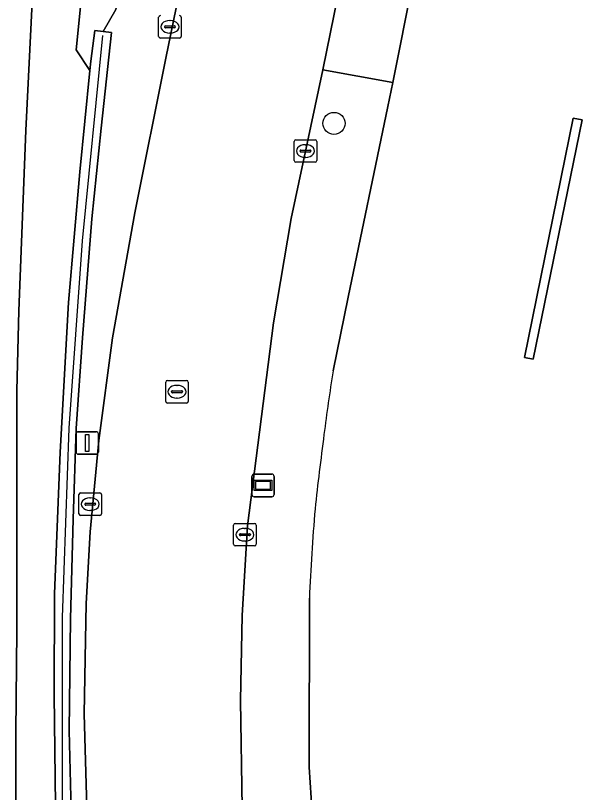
# Model space of a CAD drawing. Extents: x 157692 to 159674, y 381452 to 383291.
# Drawn here: x 157862.74 to 157888.49, y 382096.87 to 382131.32 of the extents above; entities that cross this region are included whole.
import ezdxf

# ---------------------------------------------------------------- set-up
doc = ezdxf.new("R2010")
doc.units = 0
for name, color, linetype in [('IMGEO_Berm_groen', 7, 'Continuous'), ('IMGEO_Boom', 7, 'Continuous'), ('IMGEO_Damwand', 7, 'Continuous'), ('IMGEO_Erf', 7, 'Continuous'), ('IMGEO_Grasland_overig', 7, 'Continuous'), ('IMGEO_Groenvoorziening', 7, 'Continuous'), ('IMGEO_Haag', 7, 'Continuous'), ('IMGEO_Informatiebord', 7, 'Continuous'), ('IMGEO_Kolk', 7, 'Continuous'), ('IMGEO_Lichtmast', 7, 'Continuous'), ('IMGEO_Muur', 7, 'Continuous'), ('IMGEO_Rijbaan_autoweg', 7, 'Continuous'), ('IMGEO_Rijbaan_lokaal_open', 7, 'Continuous'), ('IMGEO_Rioolput', 7, 'Continuous'), ('IMGEO_Voetpad_open', 7, 'Continuous')]:
    doc.layers.add(name, color=color, linetype=linetype)

msp = doc.modelspace()

# ---------------------------------------------------------------- linework, layer by layer
at = {"layer": 'IMGEO_Berm_groen'}
for points in [[(157865.425, 382160.91), (157865.05, 382154.363), (157864.474, 382147.952), (157864.058, 382142.231), (157865.186, 382142.176), (157865.108, 382140.578), (157863.948, 382140.634), (157863.712, 382136.719), (157863.198, 382126.221), (157862.886, 382118.229), (157862.796, 382114.688), (157862.791, 382104.04), (157862.748, 382099.529), (157862.74, 382092.835), (157862.768, 382082.253), (157862.839, 382072.603), (157862.865, 382062.831), (157863.011, 382054.891), (157863.082, 382054.797), (157863.405, 382041.04)], [(157864.564, 382091.402), (157864.451, 382101.2), (157864.463, 382105.675), (157864.713, 382111.96), (157865.088, 382118.593), (157865.584, 382124.383), (157866.035, 382128.881), (157865.424, 382129.803), (157866.62, 382141.72), (157867.326, 382151.849), (157868.122, 382160.719), (157871.326, 382151.389), (157869.182, 382140.666), (157867.189, 382131.591), (157866.625, 382130.612), (157866.989, 382130.575), (157866.534, 382126.319), (157866.123, 382122.302), (157865.715, 382117.03), (157865.435, 382113.012), (157865.296, 382108.994), (157865.181, 382104.574), (157865.118, 382099.619), (157865.298, 382092.516)], [(157871.576, 382023.267), (157870.986, 382031.847), (157870.47, 382038.411), (157869.622, 382049.165), (157868.821, 382059.387), (157868.329, 382065.166), (157867.661, 382073.221), (157867.158, 382079.552), (157866.641, 382085.477), (157866.108, 382093.059), (157865.914, 382095.666), (157865.775, 382100.358), (157865.866, 382105.246), (157866.047, 382108.426), (157866.439, 382112.482), (157867.045, 382117.03), (157868.022, 382122.573), (157869.408, 382129.429), (157871.426, 382139.303), (157873.582, 382149.701), (157875.281, 382157.955)]]:
    msp.add_lwpolyline(points, dxfattribs=at)
at = {"layer": 'IMGEO_Boom'}
msp.add_circle((157876.858, 382126.539), 0.489, dxfattribs=at)
at = {"layer": 'IMGEO_Damwand'}
msp.add_lwpolyline([(157866.597, 382130.428), (157865.692, 382121.331), (157865.099, 382113.024), (157864.8, 382104.625), (157864.807, 382096.063), (157865.159, 382084.979), (157865.683, 382073.208), (157866.12, 382062.663), (157866.714, 382051.403), (157866.776, 382049.942)], dxfattribs=at)
at = {"layer": 'IMGEO_Erf'}
for points in [[(157886.963, 382165.149), (157886.206, 382162.188), (157881.228, 382137.184), (157879.468, 382128.344), (157879.248, 382127.289), (157877.485, 382118.829), (157876.815, 382115.562)], [(157875.768, 382105.479), (157875.755, 382097.986), (157876.464, 382087.116), (157878.268, 382064.633), (157878.448, 382062.387), (157885.047, 382058.968), (157888.494, 382058.282), (157887.326, 382052.352), (157883.605, 382053.086), (157879.225, 382052.703), (157879.317, 382051.562), (157880.959, 382031.099), (157882.495, 382012.836), (157884.473, 381992.148), (157885.166, 381980.124), (157887.103, 381956.606)]]:
    msp.add_lwpolyline(points, dxfattribs=at)
msp.add_lwpolyline([(157885.301, 382116.157), (157887.462, 382126.775), (157887.854, 382126.695), (157885.693, 382116.077)], close=True, dxfattribs=at)
for centre, radius, start, end in [((158009.129, 382095.296), 133.857, 171.29202, 172.51041), ((158027.445, 382092.916), 152.327, 172.52061, 173.77196), ((157982.005, 382100.791), 106.341, 175.33434, 177.47338)]:
    msp.add_arc(centre, radius, start, end, dxfattribs=at)
at = {"layer": 'IMGEO_Grasland_overig'}
msp.add_lwpolyline([(157868.122, 382160.719), (157867.326, 382151.849), (157866.62, 382141.72), (157865.424, 382129.803), (157866.035, 382128.881), (157866.076, 382129.3), (157866.262, 382130.654), (157866.625, 382130.612), (157867.189, 382131.591), (157869.182, 382140.666), (157871.326, 382151.389)], close=True, dxfattribs=at)
at = {"layer": 'IMGEO_Groenvoorziening'}
msp.add_lwpolyline([(157887.462, 382126.775), (157885.301, 382116.157), (157885.693, 382116.077), (157887.854, 382126.695)], close=True, dxfattribs=at)
at = {"layer": 'IMGEO_Haag'}
msp.add_lwpolyline([(157887.462, 382126.775), (157885.301, 382116.157), (157885.693, 382116.077), (157887.854, 382126.695)], close=True, dxfattribs=at)
at = {"layer": 'IMGEO_Informatiebord'}
for p, q in [((157873.216, 382110.085), (157873.216, 382110.885)), ((157873.216, 382110.885), (157873.216, 382110.085)), ((157873.316, 382110.985), (157874.106, 382110.985)), ((157874.106, 382110.985), (157873.316, 382110.985)), ((157874.206, 382110.885), (157874.206, 382110.085)), ((157874.206, 382110.085), (157874.206, 382110.885)), ((157874.106, 382109.985), (157873.316, 382109.985)), ((157873.316, 382109.985), (157874.106, 382109.985))]:
    msp.add_line(p, q, dxfattribs=at)
for points in [[(157873.317, 382110.717), (157874.105, 382110.717), (157874.105, 382110.253), (157873.317, 382110.253), (157873.317, 382110.717)], [(157873.382, 382110.652), (157873.382, 382110.318), (157874.04, 382110.318), (157874.04, 382110.652), (157873.382, 382110.652)]]:
    msp.add_lwpolyline(points, dxfattribs=at)
for centre, start, end in [((157873.316, 382110.885), 90, 180), ((157873.316, 382110.885), 90, 180), ((157874.106, 382110.885), 0, 90), ((157874.106, 382110.885), 360, 90), ((157873.316, 382110.085), 180, 270), ((157873.316, 382110.085), 180, 270), ((157874.106, 382110.085), 270, 0), ((157874.106, 382110.085), 270, 0)]:
    msp.add_arc(centre, 0.1, start, end, dxfattribs=at)
at = {"layer": 'IMGEO_Kolk'}
for p, q in [((157869.085, 382130.394), (157869.085, 382131.246)), ((157869.573, 382131.1), (157869.598, 382131.1)), ((157870.086, 382131.246), (157870.086, 382130.394)), ((157869.344, 382130.814), (157869.344, 382130.826)), ((157869.782, 382130.777), (157869.384, 382130.777)), ((157869.387, 382130.863), (157869.785, 382130.863)), ((157869.828, 382130.826), (157869.828, 382130.814)), ((157870.012, 382130.32), (157869.16, 382130.32)), ((157869.596, 382130.54), (157869.571, 382130.54)), ((157875.093, 382124.886), (157875.093, 382125.738)), ((157875.168, 382125.812), (157876.02, 382125.812)), ((157875.581, 382125.592), (157875.606, 382125.592)), ((157876.094, 382125.738), (157876.094, 382124.886)), ((157875.352, 382125.306), (157875.352, 382125.318)), ((157875.79, 382125.269), (157875.392, 382125.269)), ((157875.395, 382125.355), (157875.793, 382125.355)), ((157875.836, 382125.318), (157875.836, 382125.306)), ((157876.02, 382124.812), (157875.168, 382124.812)), ((157875.604, 382125.032), (157875.579, 382125.032)), ((157865.55, 382109.227), (157865.55, 382110.079)), ((157865.625, 382110.153), (157866.477, 382110.153)), ((157866.551, 382110.079), (157866.551, 382109.227)), ((157865.809, 382109.647), (157865.809, 382109.659)), ((157865.852, 382109.696), (157866.25, 382109.696)), ((157866.038, 382109.933), (157866.063, 382109.933)), ((157866.293, 382109.659), (157866.293, 382109.647)), ((157866.247, 382109.61), (157865.849, 382109.61)), ((157866.061, 382109.373), (157866.036, 382109.373)), ((157866.477, 382109.153), (157865.625, 382109.153)), ((157872.407, 382107.874), (157872.407, 382108.726)), ((157872.482, 382108.8), (157873.334, 382108.8)), ((157873.408, 382108.726), (157873.408, 382107.874)), ((157872.666, 382108.294), (157872.666, 382108.306)), ((157873.104, 382108.257), (157872.706, 382108.257)), ((157872.709, 382108.343), (157873.107, 382108.343)), ((157872.895, 382108.58), (157872.92, 382108.58)), ((157873.15, 382108.306), (157873.15, 382108.294)), ((157872.918, 382108.02), (157872.893, 382108.02)), ((157873.334, 382107.8), (157872.482, 382107.8))]:
    msp.add_line(p, q, dxfattribs=at)
for points in [[(157869.085, 382130.394), (157869.085, 382131.246)], [(157870.086, 382131.246), (157870.086, 382130.394)], [(157870.012, 382130.32), (157869.16, 382130.32)], [(157875.093, 382124.886), (157875.093, 382125.738)], [(157875.168, 382125.812), (157876.02, 382125.812)], [(157876.094, 382125.738), (157876.094, 382124.886)], [(157876.02, 382124.812), (157875.168, 382124.812)], [(157865.55, 382109.227), (157865.55, 382110.079)], [(157865.625, 382110.153), (157866.477, 382110.153)], [(157866.551, 382110.079), (157866.551, 382109.227)], [(157866.477, 382109.153), (157865.625, 382109.153)], [(157872.407, 382107.874), (157872.407, 382108.726)], [(157872.482, 382108.8), (157873.334, 382108.8)], [(157873.408, 382108.726), (157873.408, 382107.874)], [(157873.334, 382107.8), (157872.482, 382107.8)]]:
    msp.add_lwpolyline(points, dxfattribs=at)
for centre, radius, start, end in [((157869.162, 382131.244), 0.0765, 91.552, 178.448), ((157869.162, 382131.244), 0.0765, 91.552, 178.448), ((157870.01, 382131.244), 0.0765, 1.552, 88.448), ((157870.01, 382131.244), 0.0765, 1.552, 88.448), ((157869.384, 382130.823), 0.0403, 85.8775, 175.7526), ((157869.381, 382130.813), 0.0366, 178.938, 274.7102), ((157869.785, 382130.82), 0.043, 264.8664, 352.4533), ((157869.789, 382130.825), 0.0386, 1.7309, 96.639), ((157869.162, 382130.396), 0.0765, 181.552, 268.448), ((157869.162, 382130.396), 0.0765, 181.552, 268.448), ((157870.01, 382130.396), 0.0765, 271.552, 358.448), ((157870.01, 382130.396), 0.0765, 271.552, 358.448), ((157875.17, 382125.736), 0.0765, 91.552, 178.448), ((157875.17, 382125.736), 0.0765, 91.552, 178.448), ((157876.018, 382125.736), 0.0765, 1.552, 88.448), ((157876.018, 382125.736), 0.0765, 1.552, 88.448), ((157875.392, 382125.315), 0.0403, 85.8775, 175.7526), ((157875.389, 382125.305), 0.0366, 178.938, 274.7102), ((157875.793, 382125.312), 0.043, 264.8664, 352.4533), ((157875.797, 382125.317), 0.0386, 1.7309, 96.639), ((157875.17, 382124.888), 0.0765, 181.552, 268.448), ((157875.17, 382124.888), 0.0765, 181.552, 268.448), ((157876.018, 382124.888), 0.0765, 271.552, 358.448), ((157876.018, 382124.888), 0.0765, 271.552, 358.448), ((157865.627, 382110.077), 0.0765, 91.552, 178.448), ((157865.627, 382110.077), 0.0765, 91.552, 178.448), ((157866.475, 382110.077), 0.0765, 1.552, 88.448), ((157866.475, 382110.077), 0.0765, 1.552, 88.448), ((157865.849, 382109.656), 0.0403, 85.8775, 175.7526), ((157865.846, 382109.646), 0.0366, 178.938, 274.7102), ((157866.25, 382109.653), 0.043, 264.8664, 352.4533), ((157866.254, 382109.658), 0.0386, 1.7309, 96.639), ((157865.627, 382109.229), 0.0765, 181.552, 268.448), ((157865.627, 382109.229), 0.0765, 181.552, 268.448), ((157866.475, 382109.229), 0.0765, 271.552, 358.448), ((157866.475, 382109.229), 0.0765, 271.552, 358.448), ((157872.484, 382108.724), 0.0765, 91.552, 178.448), ((157872.484, 382108.724), 0.0765, 91.552, 178.448), ((157873.332, 382108.724), 0.0765, 1.552, 88.448), ((157873.332, 382108.724), 0.0765, 1.552, 88.448), ((157872.706, 382108.303), 0.0403, 85.8775, 175.7526), ((157872.703, 382108.293), 0.0366, 178.938, 274.7102), ((157873.107, 382108.3), 0.043, 264.8664, 352.4533), ((157873.111, 382108.305), 0.0386, 1.7309, 96.639), ((157872.484, 382107.876), 0.0765, 181.552, 268.448), ((157872.484, 382107.876), 0.0765, 181.552, 268.448), ((157873.332, 382107.876), 0.0765, 271.552, 358.448), ((157873.332, 382107.876), 0.0765, 271.552, 358.448)]:
    msp.add_arc(centre, radius, start, end, dxfattribs=at)
for centre, major_axis, ratio, start_param, end_param in [((157869.572, 382130.82), (-0.387, 0.002), 0.722429, 4.712389, 7.853982), ((157869.597, 382130.82), (-0.39, 0.002), 0.717154, 1.570796, 4.712389), ((157875.58, 382125.312), (-0.387, 0.002), 0.722429, 4.712389, 7.853982), ((157875.605, 382125.312), (-0.39, 0.002), 0.717154, 1.570796, 4.712389), ((157866.037, 382109.653), (-0.387, 0.002), 0.722429, 4.712389, 7.853982), ((157866.062, 382109.653), (-0.39, 0.002), 0.717154, 1.570796, 4.712389), ((157872.894, 382108.3), (-0.387, 0.002), 0.722429, 4.712389, 7.853982), ((157872.919, 382108.3), (-0.39, 0.002), 0.717154, 1.570796, 4.712389)]:
    msp.add_ellipse(centre, major_axis=major_axis, ratio=ratio, start_param=start_param, end_param=end_param, dxfattribs=at)
at = {"layer": 'IMGEO_Lichtmast'}
for p, q in [((157865.422, 382111.966), (157865.422, 382112.766)), ((157865.422, 382112.766), (157865.422, 382111.966)), ((157865.522, 382112.866), (157866.312, 382112.866)), ((157866.312, 382112.866), (157865.522, 382112.866)), ((157866.412, 382112.766), (157866.412, 382111.966)), ((157866.412, 382111.966), (157866.412, 382112.766)), ((157866.312, 382111.866), (157865.522, 382111.866)), ((157865.522, 382111.866), (157866.312, 382111.866))]:
    msp.add_line(p, q, dxfattribs=at)
msp.add_lwpolyline([(157865.842, 382112.741), (157865.992, 382112.741), (157865.992, 382111.991), (157865.842, 382111.991), (157865.842, 382112.741)], dxfattribs=at)
for centre, start, end in [((157865.522, 382112.766), 90, 180), ((157865.522, 382112.766), 90, 180), ((157866.312, 382112.766), 0, 90), ((157866.312, 382112.766), 360, 90), ((157865.522, 382111.966), 180, 270), ((157865.522, 382111.966), 180, 270), ((157866.312, 382111.966), 270, 0), ((157866.312, 382111.966), 270, 0)]:
    msp.add_arc(centre, 0.1, start, end, dxfattribs=at)
at = {"layer": 'IMGEO_Muur'}
msp.add_lwpolyline([(157865.298, 382092.516), (157865.118, 382099.619), (157865.181, 382104.574), (157865.296, 382108.994), (157865.435, 382113.012), (157865.715, 382117.03), (157866.123, 382122.302), (157866.534, 382126.319), (157866.989, 382130.575), (157866.625, 382130.612), (157866.262, 382130.654), (157866.076, 382129.3), (157866.035, 382128.881), (157865.584, 382124.383), (157865.088, 382118.593), (157864.713, 382111.96), (157864.463, 382105.675), (157864.451, 382101.2), (157864.564, 382091.402)], dxfattribs=at)
at = {"layer": 'IMGEO_Rijbaan_autoweg'}
msp.add_lwpolyline([(157863.405, 382041.04), (157863.082, 382054.797), (157863.011, 382054.891), (157862.865, 382062.831), (157862.839, 382072.603), (157862.768, 382082.253), (157862.74, 382092.835), (157862.748, 382099.529), (157862.791, 382104.04), (157862.796, 382114.688), (157862.886, 382118.229), (157863.198, 382126.221), (157863.712, 382136.719), (157863.948, 382140.634), (157864.058, 382142.231), (157864.474, 382147.952), (157865.05, 382154.363), (157865.425, 382160.91)], dxfattribs=at)
at = {"layer": 'IMGEO_Rijbaan_lokaal_open'}
for points in [[(157876.98, 382166.191), (157875.281, 382157.955), (157873.582, 382149.701), (157871.426, 382139.303), (157869.408, 382129.429), (157868.022, 382122.573), (157867.045, 382117.03), (157866.439, 382112.482), (157866.047, 382108.426), (157865.866, 382105.246), (157865.775, 382100.358), (157865.914, 382095.666), (157866.108, 382093.059), (157866.641, 382085.477), (157867.158, 382079.552), (157867.661, 382073.221), (157868.329, 382065.166), (157868.821, 382059.387), (157869.622, 382049.165), (157870.47, 382038.411), (157870.986, 382031.847), (157871.576, 382023.267), (157877.712, 381946.227)], [(157877.38, 382040.147), (157876.471, 382051.324), (157875.406, 382064.42), (157875.389, 382064.627), (157873.815, 382084.097), (157873.613, 382086.739), (157872.794, 382096.181), (157872.707, 382100.949), (157872.785, 382104.713), (157873.026, 382108.688), (157874.175, 382117.687), (157874.961, 382122.317), (157876.358, 382128.915), (157878.215, 382137.998), (157881.073, 382151.961), (157883.035, 382160.885), (157884.009, 382165.611)]]:
    msp.add_lwpolyline(points, dxfattribs=at)
at = {"layer": 'IMGEO_Rioolput'}
for p, q in [((157869.471, 382115.139), (157870.323, 382115.139)), ((157869.396, 382114.213), (157869.396, 382115.065)), ((157869.884, 382114.919), (157869.909, 382114.919)), ((157870.397, 382115.065), (157870.397, 382114.213)), ((157869.655, 382114.633), (157869.655, 382114.645)), ((157870.093, 382114.596), (157869.695, 382114.596)), ((157869.698, 382114.682), (157870.096, 382114.682)), ((157870.139, 382114.645), (157870.139, 382114.633)), ((157870.323, 382114.139), (157869.471, 382114.139)), ((157869.907, 382114.359), (157869.882, 382114.359))]:
    msp.add_line(p, q, dxfattribs=at)
for points in [[(157869.471, 382115.139), (157870.323, 382115.139)], [(157869.396, 382114.213), (157869.396, 382115.065)], [(157870.397, 382115.065), (157870.397, 382114.213)], [(157870.323, 382114.139), (157869.471, 382114.139)]]:
    msp.add_lwpolyline(points, dxfattribs=at)
for centre, radius, start, end in [((157869.473, 382115.063), 0.0765, 91.552, 178.448), ((157869.473, 382115.063), 0.0765, 91.552, 178.448), ((157870.321, 382115.063), 0.0765, 1.552, 88.448), ((157870.321, 382115.063), 0.0765, 1.552, 88.448), ((157869.695, 382114.642), 0.0403, 85.8775, 175.7526), ((157869.692, 382114.632), 0.0366, 178.938, 274.7102), ((157870.096, 382114.639), 0.043, 264.8664, 352.4533), ((157870.1, 382114.644), 0.0386, 1.7309, 96.639), ((157869.473, 382114.215), 0.0765, 181.552, 268.448), ((157869.473, 382114.215), 0.0765, 181.552, 268.448), ((157870.321, 382114.215), 0.0765, 271.552, 358.448), ((157870.321, 382114.215), 0.0765, 271.552, 358.448)]:
    msp.add_arc(centre, radius, start, end, dxfattribs=at)
for centre, major_axis, ratio, start_param, end_param in [((157869.883, 382114.639), (-0.387, 0.002), 0.722429, 4.712389, 7.853982), ((157869.908, 382114.639), (-0.39, 0.002), 0.717154, 1.570796, 4.712389)]:
    msp.add_ellipse(centre, major_axis=major_axis, ratio=ratio, start_param=start_param, end_param=end_param, dxfattribs=at)
at = {"layer": 'IMGEO_Voetpad_open'}
msp.add_lwpolyline([(157881.228, 382137.184), (157878.215, 382137.998), (157876.358, 382128.915), (157879.468, 382128.344)], close=True, dxfattribs=at)
for points in [[(157876.815, 382115.562), (157877.485, 382118.829), (157879.248, 382127.289), (157879.468, 382128.344), (157876.358, 382128.915), (157874.961, 382122.317), (157874.175, 382117.687), (157873.026, 382108.688), (157872.785, 382104.713), (157872.707, 382100.949), (157872.794, 382096.181), (157873.613, 382086.739), (157873.815, 382084.097), (157875.389, 382064.627), (157875.406, 382064.42), (157878.268, 382064.633), (157876.464, 382087.116), (157875.755, 382097.986)], [(157875.755, 382097.986), (157875.768, 382105.479)]]:
    msp.add_lwpolyline(points, dxfattribs=at)
for centre, radius, start, end in [((158009.129, 382095.296), 133.857, 171.29202, 172.51041), ((158027.445, 382092.916), 152.327, 172.52061, 173.77196), ((157982.005, 382100.791), 106.341, 175.33434, 177.47338)]:
    msp.add_arc(centre, radius, start, end, dxfattribs=at)

doc.saveas('drawing.dxf')
